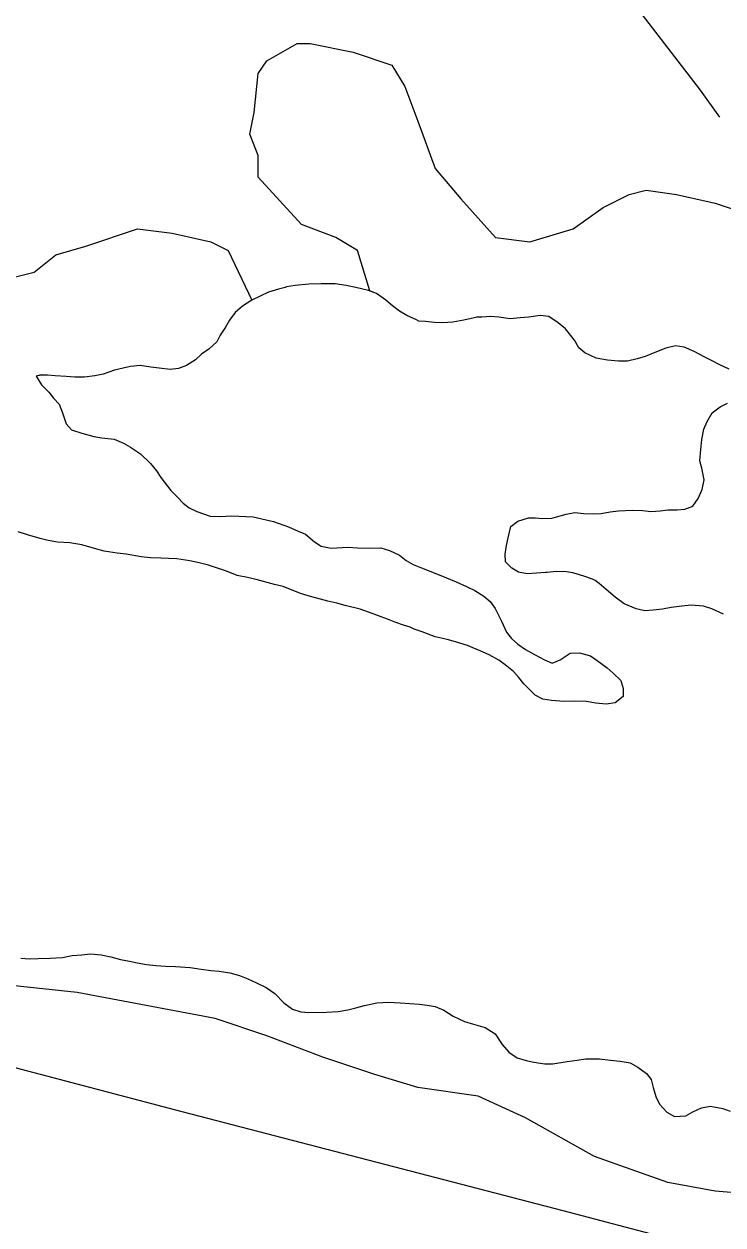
# Model space of a CAD drawing. Extents: x 3219052 to 3256913, y 800770 to 826146.
# Drawn here: x 3226843.9 to 3227122.1, y 811529 to 812006.8 of the extents above; entities that cross this region are included whole.
import ezdxf

# ---------------------------------------------------------------- set-up
doc = ezdxf.new("R2010")
doc.units = 0
for name, color, linetype in [('V-LEVE-TOET', 7, 'Continuous'), ('V-ROAD-CNTR', 7, 'Continuous'), ('V-SITE-VEGE', 7, 'Continuous'), ('V-TOPO-SHOR', 7, 'Continuous')]:
    doc.layers.add(name, color=color, linetype=linetype)

msp = doc.modelspace()

# ---------------------------------------------------------------- linework, layer by layer
at = {"layer": 'V-LEVE-TOET'}
msp.add_lwpolyline([(3227162.74, 811507.11), (3227058.52, 811534.62), (3226906.85, 811574.05), (3226798.98, 811602.38), (3226657.66, 811638.33), (3226538.24, 811673.2), (3226379.26, 811709.6)], dxfattribs=at)
at = {"layer": 'V-ROAD-CNTR'}
msp.add_lwpolyline([(3227059.67, 812048.82), (3227065.45, 812042.27), (3227113.05, 811980.48), (3227120.66, 811969.72)], dxfattribs=at)
at = {"layer": 'V-SITE-VEGE'}
for points in [[(3227110.56, 811876.55), (3227106.66, 811878.28), (3227103.22, 811878.76), (3227099.31, 811877.83), (3227094.92, 811876.13), (3227091.17, 811874.57), (3227087.88, 811873.65), (3227084.12, 811872.72), (3227080.53, 811872.73), (3227076.15, 811873.06), (3227071.62, 811873.85), (3227067.09, 811876.06), (3227064.75, 811877.94), (3227063.04, 811881.07), (3227059.46, 811885.62), (3227056.5, 811887.97), (3227052.75, 811890.48), (3227049.31, 811890.81), (3227044.78, 811890.2), (3227041.34, 811889.9), (3227037.43, 811889.59), (3227032.89, 811890.23), (3227029.61, 811890.4), (3227026.17, 811890.25), (3227024.14, 811890.26), (3227023.04, 811889.95), (3227018.98, 811889.02), (3227014.6, 811888.26), (3227010.53, 811887.96), (3227007.25, 811888.12), (3227003.65, 811888.45), (3227001, 811888.61), (3227000.06, 811889.08), (3226996.31, 811890.81), (3226993.34, 811892.55), (3226990.54, 811894.74), (3226987.89, 811896.94), (3226984.14, 811899.61), (3226981.56, 811900.65), (3226976.61, 811916.71), (3226968.03, 811921.86), (3226954.3, 811927.01), (3226937.14, 811945.89), (3226937.14, 811954.48), (3226933.71, 811963.06), (3226935.43, 811971.64), (3226937.14, 811987.09), (3226940.58, 811992.24), (3226952.59, 811999.11), (3226957.74, 811999.11), (3226974.9, 811995.68), (3226990.34, 811990.53), (3226995.48, 811981.94), (3227000.63, 811968.21), (3227007.5, 811949.33), (3227017.79, 811937.31), (3227031.52, 811921.86), (3227045.25, 811920.15), (3227062.41, 811925.29), (3227074.42, 811933.88), (3227084.71, 811939.03), (3227091.58, 811940.74), (3227103.59, 811939.03), (3227119.03, 811935.6), (3227129.33, 811932.16)], [(3226834.19, 811904.7), (3226847.92, 811908.13), (3226856.5, 811914.99), (3226868.51, 811918.43), (3226889.1, 811925.29), (3226902.83, 811923.58), (3226918.27, 811920.15), (3226925.14, 811916.71), (3226934.57, 811896.95), (3226930.81, 811894.61), (3226927.99, 811892.12), (3226925.63, 811889), (3226924.06, 811886.19), (3226922.02, 811883.07), (3226920.6, 811880.42), (3226917.62, 811877.61), (3226914.49, 811875.43), (3226912.14, 811873.25), (3226908.53, 811870.92), (3226905.4, 811869.83), (3226902.12, 811869.37), (3226897.74, 811869.85), (3226894.3, 811870.33), (3226890.08, 811870.97), (3226886.33, 811870.51), (3226883.36, 811869.9), (3226879.92, 811869.13), (3226875.38, 811867.58), (3226872.09, 811866.81), (3226868.02, 811866.35), (3226864.12, 811866.36), (3226860.67, 811866.53), (3226856.3, 811866.85), (3226853.17, 811867.18), (3226850.67, 811867.19), (3226848.79, 811866.72), (3226850.81, 811863.28), (3226853.78, 811860.3), (3226855.64, 811857.94), (3226857.83, 811855.59), (3226859.22, 811852.15), (3226860.62, 811847.77), (3226862.8, 811845.41), (3226866.86, 811843.99), (3226871.7, 811842.73), (3226874.83, 811842.25), (3226879.83, 811841.61), (3226883.42, 811840.03), (3226886.23, 811838.46), (3226890.29, 811835.79), (3226894.19, 811832.03), (3226896.68, 811829.05), (3226898.39, 811826.38), (3226902.28, 811821.21), (3226905.09, 811818.39), (3226907.27, 811816.2), (3226909.61, 811814.31), (3226912.73, 811812.89), (3226918.04, 811811), (3226922.26, 811810.83), (3226926.49, 811811.13), (3226935.08, 811810.79), (3226938.52, 811810)], [(3227124.61, 811869.47), (3227120.86, 811871.2), (3227117.74, 811872.77), (3227114.93, 811874.34), (3227110.56, 811876.55)], [(3227122.28, 811772.07), (3227117.6, 811774.11), (3227114.31, 811775.22), (3227109.47, 811775.55), (3227105.71, 811775.24), (3227101.49, 811774.63), (3227098.05, 811774.02), (3227094.3, 811773.56), (3227091.01, 811773.41), (3227087.57, 811774.2), (3227082.73, 811776.09), (3227079.15, 811778.76), (3227075.56, 811781.9), (3227072.75, 811784.26), (3227071.19, 811785.36), (3227070.1, 811785.98), (3227066.66, 811787.09), (3227063.69, 811788.04), (3227062.29, 811788.51), (3227059.79, 811788.83), (3227055.72, 811789), (3227052.13, 811788.54), (3227051.5, 811788.55), (3227047.9, 811788.4), (3227044.15, 811788.1), (3227040.71, 811788.73), (3227038.06, 811790.31), (3227035.56, 811792.82), (3227035.42, 811795.94), (3227035.9, 811799.38), (3227036.53, 811802.35), (3227037.64, 811806.88), (3227040.46, 811809.06), (3227044.69, 811810.3), (3227047.35, 811810.29), (3227050.32, 811810.12), (3227053.91, 811810.27), (3227059.7, 811811.82), (3227063.15, 811812.43), (3227066.74, 811812.1), (3227070.49, 811811.94), (3227073.62, 811812.09), (3227077.22, 811812.7), (3227080.5, 811813.16), (3227085.98, 811813.46), (3227090.2, 811813.29), (3227093.32, 811812.81), (3227097.08, 811813.11), (3227100.2, 811813.57), (3227103.8, 811813.56), (3227106.93, 811813.86), (3227110.06, 811814.94), (3227112.26, 811818.07), (3227113.83, 811821.66), (3227114.63, 811825.41), (3227113.7, 811830.1), (3227112.93, 811833.07), (3227113.26, 811837.6), (3227113.74, 811841.52), (3227114.53, 811845.58), (3227115.79, 811848.7), (3227117.83, 811852.13), (3227120.97, 811854.47), (3227123.94, 811856.03)], [(3226938.52, 811810), (3226943.21, 811808.89), (3226949.15, 811806.84), (3226953.05, 811805.11), (3226955.86, 811803.85), (3226959.45, 811800.87), (3226962.1, 811799.14), (3226966.16, 811798.34), (3226972.73, 811798.64), (3226976.64, 811798.47), (3226981.33, 811798.3), (3226985.86, 811798.44), (3226989.3, 811797.33), (3226993.36, 811795.45), (3226996.01, 811793.41), (3226998.82, 811791.83), (3227002.1, 811790.42), (3227005.85, 811789), (3227012.09, 811786.48), (3227015.84, 811784.9), (3227020.06, 811783.01), (3227023.33, 811781.44), (3227026.93, 811779.24), (3227029.42, 811777.04), (3227031.44, 811774.22), (3227033.93, 811769.21), (3227035.95, 811764.83), (3227037.97, 811762.32), (3227040.47, 811760.12), (3227043.43, 811757.92), (3227047.02, 811756.04), (3227051.08, 811753.84), (3227054.05, 811752.57), (3227057.33, 811753.82), (3227061.25, 811756.46), (3227065, 811756.61), (3227069.38, 811755.5), (3227072.04, 811753.61), (3227075.93, 811750.63), (3227078.43, 811748.59), (3227081.39, 811745.61), (3227082.32, 811742.48), (3227082.31, 811739.2), (3227079.17, 811736.71), (3227075.58, 811736.25), (3227071.51, 811736.57), (3227067.6, 811737.21), (3227063.07, 811737.38), (3227058.69, 811737.24), (3227053.85, 811737.72), (3227050.41, 811738.2), (3227047.29, 811739.77), (3227042.77, 811744.32), (3227040.9, 811746.83), (3227038.71, 811749.18), (3227035.44, 811751.85), (3227032.94, 811753.73), (3227029.04, 811755.78), (3227025.76, 811757.35), (3227020.46, 811759.56), (3227015.61, 811760.98), (3227012.33, 811761.93), (3227007.49, 811763.04), (3227002.33, 811764.93), (3226999.21, 811766.04), (3226997.65, 811766.82), (3226994.99, 811767.61), (3226991.87, 811768.71), (3226988.59, 811769.98), (3226985, 811771.39), (3226981.41, 811772.66), (3226977.66, 811774.07), (3226971.72, 811775.5), (3226968.44, 811776.45), (3226964.85, 811777.24), (3226961.88, 811778.03), (3226957.03, 811779.3), (3226953.91, 811780.25), (3226947.04, 811783.08), (3226943.6, 811783.87), (3226936.26, 811785.77), (3226932.82, 811786.57), (3226928.76, 811787.36), (3226924.54, 811789.09), (3226920.48, 811790.51), (3226917.36, 811791.46), (3226913.61, 811792.41), (3226909.86, 811793.2), (3226904.7, 811794), (3226901.42, 811794.17), (3226898.29, 811794.33), (3226894.23, 811794.5), (3226890.47, 811794.83), (3226884.54, 811795.94), (3226880.94, 811796.26), (3226875.79, 811797.06), (3226871.88, 811798.17), (3226866.88, 811799.59), (3226862.19, 811800.39), (3226857.19, 811800.71), (3226853.44, 811801.35)], [(3226853.44, 811801.35), (3226850.31, 811802.14), (3226845.31, 811803.56), (3226841.57, 811804.83)], [(3226842.61, 811635.18), (3226846.04, 811634.85), (3226849.49, 811635), (3226854.33, 811635.14), (3226859.18, 811635.44), (3226863.09, 811636.21), (3226866.85, 811636.51), (3226870.29, 811636.81), (3226874.66, 811636.48), (3226878.41, 811635.69), (3226882.32, 811634.59), (3226885.91, 811633.95), (3226888.88, 811633.32), (3226892.64, 811632.68), (3226896.54, 811632.2), (3226900.14, 811632.03), (3226904.2, 811631.86), (3226909.98, 811631.37), (3226914.36, 811630.73), (3226918.27, 811630.25)], [(3226918.27, 811630.25), (3226921.55, 811629.93), (3226925.77, 811629.29), (3226929.68, 811628.19), (3226932.95, 811626.93), (3226936.39, 811625.35), (3226940.29, 811623.46), (3226943.73, 811621.1), (3226947.31, 811617.34), (3226950.74, 811614.83), (3226954.02, 811613.73), (3226957.31, 811613.56), (3226964.34, 811613.69), (3226968.88, 811613.99), (3226972.79, 811614.61), (3226975.92, 811615.38), (3226979.36, 811616.31), (3226984.37, 811617.39), (3226989.06, 811617.69), (3226993.59, 811617.36), (3227001.25, 811616.86), (3227004.38, 811616.39), (3227007.5, 811615.91), (3227010.94, 811614.49), (3227014.68, 811612.13), (3227019.21, 811609.93), (3227022.8, 811608.82), (3227027.49, 811607.56), (3227031.39, 811605.04), (3227034.19, 811600.82), (3227036.84, 811597.68), (3227040.12, 811595.48), (3227043.71, 811594.37), (3227046.84, 811593.74), (3227051.21, 811593.1), (3227054.34, 811593.09), (3227060.13, 811594.01), (3227064.04, 811594.62), (3227067.32, 811595.08), (3227072.95, 811595.07), (3227077.33, 811594.58), (3227081.23, 811594.1), (3227085.14, 811593.46), (3227088.26, 811591.74), (3227091.7, 811589.22), (3227093.57, 811586.87), (3227094.34, 811583.74), (3227095.42, 811580.14), (3227096.82, 811577.01), (3227099.78, 811573.88), (3227102.75, 811572.15), (3227107.28, 811572.44), (3227110.1, 811574), (3227113.54, 811575.55), (3227116.98, 811576.32), (3227121.99, 811575.37), (3227124.95, 811574.27)], [(3227139.62, 811540.77), (3227119.03, 811542.49), (3227100.16, 811545.92), (3227070.98, 811556.22), (3227043.53, 811571.67), (3227024.66, 811580.25), (3227000.63, 811583.69), (3226983.47, 811588.84), (3226962.88, 811595.7), (3226940.58, 811604.29), (3226919.99, 811611.15), (3226892.53, 811616.3), (3226865.08, 811621.45), (3226832.48, 811624.89)]]:
    msp.add_lwpolyline(points, dxfattribs=at)
at = {"layer": 'V-TOPO-SHOR'}
for points in [[(3227067.09, 811876.06), (3227064.75, 811877.94), (3227063.04, 811881.07), (3227059.46, 811885.62), (3227056.5, 811887.97), (3227052.75, 811890.48), (3227049.31, 811890.81), (3227044.78, 811890.2), (3227041.34, 811889.9), (3227037.43, 811889.59), (3227032.89, 811890.23), (3227029.61, 811890.4), (3227026.17, 811890.25), (3227024.14, 811890.26), (3227023.04, 811889.95), (3227018.98, 811889.02), (3227014.6, 811888.26), (3227010.53, 811887.96), (3227007.25, 811888.12), (3227003.65, 811888.45), (3227001, 811888.61), (3227000.06, 811889.08), (3226996.31, 811890.81), (3226993.34, 811892.55), (3226990.54, 811894.74), (3226987.89, 811896.94), (3226984.14, 811899.61), (3226981.02, 811900.87), (3226976.02, 811901.98), (3226972.11, 811902.77), (3226967.73, 811903.41), (3226962.11, 811903.43), (3226957.26, 811903.29), (3226951.79, 811902.84), (3226948.35, 811902.22), (3226947.87, 811902.07), (3226945.21, 811901.29), (3226941.14, 811900.21), (3226934.57, 811896.95), (3226930.81, 811894.61), (3226927.99, 811892.12), (3226925.63, 811889), (3226924.06, 811886.19), (3226922.02, 811883.07), (3226920.6, 811880.42), (3226917.62, 811877.61), (3226914.49, 811875.43), (3226912.14, 811873.25), (3226908.53, 811870.92), (3226905.4, 811869.83), (3226902.12, 811869.37), (3226897.74, 811869.85), (3226894.3, 811870.33), (3226890.08, 811870.97), (3226886.33, 811870.51), (3226883.36, 811869.9), (3226879.92, 811869.13), (3226875.38, 811867.58), (3226872.09, 811866.81), (3226868.02, 811866.35), (3226864.12, 811866.36), (3226860.67, 811866.53), (3226856.3, 811866.85), (3226853.17, 811867.18), (3226850.67, 811867.18), (3226848.79, 811866.72), (3226850.81, 811863.28), (3226853.78, 811860.3), (3226855.64, 811857.94), (3226857.83, 811855.59), (3226859.22, 811852.15), (3226860.62, 811847.77), (3226862.8, 811845.41), (3226866.86, 811843.99), (3226871.7, 811842.73), (3226874.83, 811842.25), (3226879.83, 811841.61), (3226883.42, 811840.03), (3226886.23, 811838.46), (3226890.29, 811835.79), (3226894.19, 811832.03), (3226896.68, 811829.05), (3226898.39, 811826.38), (3226902.28, 811821.21), (3226905.09, 811818.39), (3226907.27, 811816.2), (3226909.61, 811814.31), (3226912.73, 811812.89), (3226918.04, 811811), (3226922.26, 811810.83), (3226926.49, 811811.13), (3226935.08, 811810.79), (3226938.52, 811810), (3226943.21, 811808.89), (3226949.15, 811806.84), (3226953.05, 811805.11), (3226955.86, 811803.85), (3226959.45, 811800.87), (3226962.1, 811799.14), (3226966.16, 811798.34), (3226972.73, 811798.64)], [(3227124.61, 811869.47), (3227120.86, 811871.2), (3227117.74, 811872.77), (3227114.93, 811874.34), (3227110.56, 811876.55), (3227106.66, 811878.28), (3227103.22, 811878.76), (3227099.31, 811877.83), (3227094.92, 811876.13), (3227091.17, 811874.57), (3227087.88, 811873.65), (3227084.12, 811872.72), (3227080.53, 811872.73), (3227076.15, 811873.06), (3227071.62, 811873.85), (3227067.09, 811876.06)], [(3227122.28, 811772.07), (3227117.6, 811774.11), (3227114.31, 811775.22), (3227109.47, 811775.55), (3227105.71, 811775.24), (3227101.49, 811774.63), (3227098.05, 811774.02), (3227094.3, 811773.56), (3227091.01, 811773.41), (3227087.57, 811774.21), (3227082.73, 811776.09), (3227079.15, 811778.76), (3227075.56, 811781.9), (3227072.75, 811784.26), (3227071.19, 811785.36), (3227070.1, 811785.98), (3227066.66, 811787.09), (3227063.69, 811788.04), (3227062.29, 811788.51), (3227059.79, 811788.83), (3227055.72, 811789), (3227052.13, 811788.54), (3227051.5, 811788.55), (3227047.9, 811788.4), (3227044.15, 811788.1), (3227040.71, 811788.73), (3227038.06, 811790.31), (3227035.56, 811792.82), (3227035.42, 811795.94), (3227035.9, 811799.38), (3227036.53, 811802.35), (3227037.64, 811806.88), (3227040.46, 811809.06), (3227044.69, 811810.3), (3227047.35, 811810.29), (3227050.32, 811810.12), (3227053.91, 811810.27), (3227059.7, 811811.82), (3227063.15, 811812.43), (3227066.74, 811812.11), (3227070.49, 811811.94), (3227073.62, 811812.09), (3227077.22, 811812.7), (3227080.5, 811813.16), (3227085.98, 811813.46), (3227090.2, 811813.29), (3227093.32, 811812.81), (3227097.08, 811813.11), (3227100.2, 811813.57), (3227103.8, 811813.56), (3227106.93, 811813.86), (3227110.06, 811814.94), (3227112.26, 811818.07), (3227113.83, 811821.66), (3227114.63, 811825.41), (3227113.7, 811830.1), (3227112.93, 811833.07), (3227113.26, 811837.6), (3227113.74, 811841.52), (3227114.53, 811845.58), (3227115.79, 811848.7), (3227117.83, 811852.13), (3227120.97, 811854.47), (3227123.94, 811856.03)], [(3226972.73, 811798.64), (3226976.64, 811798.47), (3226981.33, 811798.3), (3226985.86, 811798.44), (3226989.3, 811797.33), (3226993.36, 811795.45), (3226996.01, 811793.41), (3226998.82, 811791.83), (3227002.1, 811790.42), (3227005.85, 811789), (3227012.09, 811786.48), (3227015.84, 811784.9), (3227020.06, 811783.01), (3227023.33, 811781.44), (3227026.93, 811779.24), (3227029.42, 811777.04), (3227031.44, 811774.22), (3227033.93, 811769.21), (3227035.95, 811764.83), (3227037.97, 811762.32), (3227040.47, 811760.12), (3227043.43, 811757.92), (3227047.02, 811756.04), (3227051.08, 811753.84), (3227054.05, 811752.57), (3227057.33, 811753.82), (3227061.25, 811756.46), (3227065, 811756.61), (3227069.38, 811755.5), (3227072.03, 811753.61), (3227075.93, 811750.63), (3227078.43, 811748.59), (3227081.39, 811745.61), (3227082.32, 811742.48), (3227082.31, 811739.2), (3227079.17, 811736.71), (3227075.58, 811736.25), (3227071.51, 811736.57), (3227067.6, 811737.21), (3227063.07, 811737.38), (3227058.69, 811737.24), (3227053.85, 811737.72), (3227050.41, 811738.2), (3227047.29, 811739.77), (3227042.77, 811744.32), (3227040.9, 811746.83), (3227038.71, 811749.18), (3227035.44, 811751.85), (3227032.94, 811753.73), (3227029.04, 811755.78), (3227025.76, 811757.35), (3227020.46, 811759.56), (3227015.61, 811760.98), (3227012.33, 811761.93), (3227007.49, 811763.04), (3227002.33, 811764.93), (3226999.21, 811766.03), (3226997.65, 811766.82), (3226994.99, 811767.61), (3226991.87, 811768.71), (3226988.59, 811769.98), (3226985, 811771.39), (3226981.41, 811772.66), (3226977.66, 811774.07), (3226971.72, 811775.5), (3226968.44, 811776.45), (3226964.85, 811777.24), (3226961.88, 811778.03), (3226957.03, 811779.3), (3226953.91, 811780.25), (3226947.04, 811783.08), (3226943.6, 811783.87), (3226936.26, 811785.77), (3226932.82, 811786.57), (3226928.76, 811787.36), (3226924.54, 811789.09), (3226920.48, 811790.51), (3226917.36, 811791.46), (3226913.61, 811792.41), (3226909.86, 811793.2), (3226904.7, 811794), (3226901.42, 811794.17), (3226898.29, 811794.33), (3226894.23, 811794.5), (3226890.47, 811794.83), (3226884.54, 811795.94), (3226880.94, 811796.26), (3226875.78, 811797.06), (3226871.88, 811798.17), (3226866.88, 811799.59), (3226862.19, 811800.39), (3226857.19, 811800.71), (3226853.44, 811801.35), (3226850.31, 811802.14), (3226845.31, 811803.56), (3226841.57, 811804.83)], [(3226842.61, 811635.18), (3226846.04, 811634.85), (3226849.49, 811635), (3226854.33, 811635.14), (3226859.18, 811635.44), (3226863.09, 811636.21), (3226866.85, 811636.51), (3226870.29, 811636.81), (3226874.66, 811636.48), (3226878.41, 811635.69), (3226882.32, 811634.59), (3226885.91, 811633.95), (3226888.88, 811633.32), (3226892.63, 811632.68), (3226896.54, 811632.2), (3226900.14, 811632.03), (3226904.2, 811631.86), (3226909.98, 811631.37), (3226914.36, 811630.73), (3226918.27, 811630.25), (3226921.55, 811629.93), (3226925.77, 811629.29), (3226929.68, 811628.19), (3226932.95, 811626.93), (3226936.39, 811625.35), (3226940.29, 811623.46), (3226943.73, 811621.11), (3226947.31, 811617.34), (3226950.74, 811614.83), (3226954.02, 811613.73), (3226957.31, 811613.56), (3226964.34, 811613.69), (3226968.88, 811613.99), (3226972.79, 811614.61), (3226975.92, 811615.38), (3226979.36, 811616.31), (3226984.37, 811617.39), (3226989.06, 811617.69), (3226993.59, 811617.36), (3227001.25, 811616.86), (3227004.38, 811616.39), (3227007.5, 811615.91), (3227010.94, 811614.49), (3227014.68, 811612.13), (3227019.21, 811609.93), (3227022.8, 811608.82), (3227027.49, 811607.56), (3227031.39, 811605.04), (3227034.19, 811600.82), (3227036.84, 811597.68), (3227040.12, 811595.48), (3227043.71, 811594.37), (3227046.83, 811593.74), (3227051.21, 811593.1), (3227054.34, 811593.09), (3227060.13, 811594.01), (3227064.04, 811594.62), (3227067.32, 811595.08), (3227072.95, 811595.07), (3227077.33, 811594.58), (3227081.23, 811594.1), (3227085.14, 811593.46), (3227088.26, 811591.74), (3227091.7, 811589.22), (3227093.56, 811586.87), (3227094.34, 811583.74), (3227095.42, 811580.14), (3227096.82, 811577.01), (3227099.78, 811573.88), (3227102.75, 811572.15), (3227107.28, 811572.44), (3227110.1, 811574), (3227113.54, 811575.55), (3227116.98, 811576.32), (3227121.99, 811575.37), (3227124.95, 811574.27)]]:
    msp.add_lwpolyline(points, dxfattribs=at)

doc.saveas('drawing.dxf')
